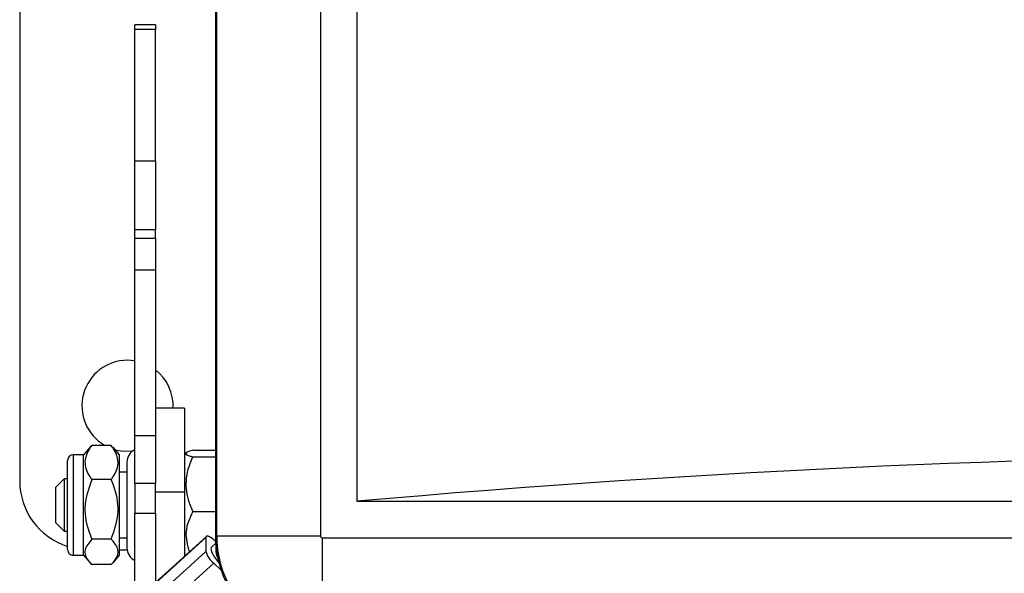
# Model space of a CAD drawing. Header units: inches. Extents: x 170 to 284, y 215 to 248.
# Tile 384 of 656: x 206.4877 to 206.6079, y 224.5095 to 224.577. Entities that reach past the tile are written whole.
import ezdxf

# ---------------------------------------------------------------- set-up
doc = ezdxf.new("R2010")
doc.units = ezdxf.units.IN
doc.header["$LTSCALE"] = 0.25
doc.header["$MEASUREMENT"] = 0
doc.layers.add('RH FRONT OF HOOD', color=7, linetype='Continuous')

msp = doc.modelspace()

# ---------------------------------------------------------------- linework, layer by layer
at = {"layer": 'RH FRONT OF HOOD'}
for p, q in [((206.524403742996, 225.0621637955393), (206.524403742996, 224.5140512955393)), ((206.5288388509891, 225.0579475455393), (206.5288388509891, 224.5182675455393)), ((206.4877216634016, 224.6972859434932), (206.4877216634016, 224.5207787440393)), ((206.5116058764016, 224.5815112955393), (206.5116058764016, 224.5140512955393)), ((206.5117569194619, 224.5140512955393), (206.5117569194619, 224.5815112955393)), ((206.5042830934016, 224.5764218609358), (206.5017533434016, 224.5764218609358)), ((206.5017533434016, 224.5758277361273), (206.5017533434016, 224.5764218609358)), ((206.5042830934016, 224.5764218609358), (206.5042830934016, 224.5758277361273)), ((206.5042830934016, 224.5758277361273), (206.5017533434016, 224.5758277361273)), ((206.5017533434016, 224.5598052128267), (206.5017533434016, 224.5758277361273)), ((206.5042830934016, 224.5598052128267), (206.5042830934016, 224.5758277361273)), ((206.5017533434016, 224.5598052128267), (206.5042830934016, 224.5598052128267)), ((206.5017533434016, 224.5513781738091), (206.5017533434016, 224.5598052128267)), ((206.5042830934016, 224.5598052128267), (206.5042830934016, 224.5513781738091)), ((206.5042830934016, 224.5513781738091), (206.5017533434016, 224.5513781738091)), ((206.5017533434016, 224.550379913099), (206.5017533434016, 224.5513781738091)), ((206.5042830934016, 224.550379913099), (206.5042830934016, 224.5513781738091)), ((206.5017533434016, 224.550379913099), (206.5042830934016, 224.550379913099)), ((206.5017533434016, 224.546489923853), (206.5017533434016, 224.550379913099)), ((206.5042830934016, 224.550379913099), (206.5042830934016, 224.546489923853)), ((206.5042830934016, 224.546489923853), (206.5017533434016, 224.546489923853)), ((206.5017533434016, 224.5262874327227), (206.5017533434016, 224.546489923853)), ((206.5042830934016, 224.546489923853), (206.5042830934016, 224.5262874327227)), ((206.5017533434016, 224.5354154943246), (206.5008763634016, 224.5354850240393)), ((206.5078247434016, 224.5296515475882), (206.5042830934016, 224.5296515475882)), ((206.5078247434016, 224.5296515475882), (206.5078247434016, 224.5194089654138)), ((206.5017533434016, 224.5262874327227), (206.5042830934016, 224.5262874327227)), ((206.5017533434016, 224.5204368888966), (206.5017533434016, 224.5262874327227)), ((206.5042830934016, 224.5262874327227), (206.5042830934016, 224.5204368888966)), ((206.4962678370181, 224.5248192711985), (206.4955132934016, 224.5239389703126)), ((206.4962765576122, 224.5248117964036), (206.4965251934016, 224.5250949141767)), ((206.4988862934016, 224.5250949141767), (206.4965251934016, 224.5250949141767)), ((206.4988862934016, 224.5250949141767), (206.4990623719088, 224.5248143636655)), ((206.4998981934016, 224.5239389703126), (206.4991116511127, 224.5248566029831)), ((206.5088366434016, 224.5245026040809), (206.5116058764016, 224.5245026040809)), ((206.4935738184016, 224.5123691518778), (206.4935738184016, 224.5232643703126)), ((206.4955132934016, 224.5239389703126), (206.4942484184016, 224.5239389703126)), ((206.4942484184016, 224.5239389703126), (206.4942484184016, 224.5116945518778)), ((206.4955132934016, 224.5116945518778), (206.4955132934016, 224.5239389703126)), ((206.4998981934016, 224.5116945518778), (206.4998981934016, 224.5239389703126)), ((206.5080361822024, 224.5241856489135), (206.5078247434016, 224.5239389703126)), ((206.5080361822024, 224.5241856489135), (206.5078247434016, 224.5239389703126)), ((206.5088366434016, 224.5237037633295), (206.5116058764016, 224.5237037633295)), ((206.5008089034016, 224.5230280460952), (206.5008089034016, 224.5126054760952)), ((206.4931521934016, 224.5210211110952), (206.4921402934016, 224.5200092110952)), ((206.4931521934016, 224.5210211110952), (206.4921402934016, 224.5200092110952)), ((206.4935738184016, 224.5210211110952), (206.4931521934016, 224.5210211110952)), ((206.4935738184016, 224.5210211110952), (206.4931521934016, 224.5210211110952)), ((206.4931521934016, 224.5210211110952), (206.4931521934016, 224.5146124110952)), ((206.4988862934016, 224.5209371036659), (206.4965251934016, 224.5209371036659)), ((206.5008089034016, 224.5218306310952), (206.4998981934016, 224.5218306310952)), ((206.4921402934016, 224.5156243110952), (206.4921402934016, 224.5200092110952)), ((206.5042830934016, 224.5204368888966), (206.5017533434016, 224.5204368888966)), ((206.5017533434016, 224.5204368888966), (206.5017533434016, 224.5168216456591)), ((206.5042830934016, 224.5168216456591), (206.5042830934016, 224.5204368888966)), ((206.5042830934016, 224.5194089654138), (206.5078247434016, 224.5194089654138)), ((206.5078247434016, 224.5194089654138), (206.5078247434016, 224.5115750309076)), ((206.5288388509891, 224.5182675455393), (206.7860301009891, 224.5182675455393)), ((206.5017533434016, 224.5168216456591), (206.5042830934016, 224.5168216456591)), ((206.5017533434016, 224.5083946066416), (206.5017533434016, 224.5168216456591)), ((206.5042830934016, 224.5168216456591), (206.5042830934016, 224.5083946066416)), ((206.5088366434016, 224.5170179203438), (206.5116058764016, 224.5170179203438)), ((206.4921402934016, 224.5156243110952), (206.4931521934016, 224.5146124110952)), ((206.4921402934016, 224.5156243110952), (206.4931521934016, 224.5146124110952)), ((206.4931521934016, 224.5146124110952), (206.4935738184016, 224.5146124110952)), ((206.4931521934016, 224.5146124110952), (206.4935738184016, 224.5146124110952)), ((206.4988862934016, 224.5136589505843), (206.4965251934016, 224.5136589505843)), ((206.4998981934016, 224.5138028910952), (206.5008089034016, 224.5138028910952)), ((206.5104936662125, 224.5139938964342), (206.5042830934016, 224.5083652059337)), ((206.5104456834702, 224.5138588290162), (206.5042830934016, 224.5082736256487)), ((206.5104456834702, 224.5138588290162), (206.5104456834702, 224.51214823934)), ((206.5116058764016, 224.5140512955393), (206.5117569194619, 224.5140512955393)), ((206.5117569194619, 224.5140512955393), (206.524403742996, 224.5140512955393)), ((206.5246226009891, 224.5138324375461), (206.7902463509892, 224.5138324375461)), ((206.5246226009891, 224.5138324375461), (206.5246226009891, 224.501185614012)), ((206.5116374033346, 224.5131458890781), (206.5111169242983, 224.5126741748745)), ((206.511624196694, 224.5133609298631), (206.5113997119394, 224.5135643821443)), ((206.4942484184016, 224.5116945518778), (206.4955132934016, 224.5116945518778)), ((206.4955132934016, 224.5116945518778), (206.4962678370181, 224.5108142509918)), ((206.4991116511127, 224.5107769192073), (206.4998981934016, 224.5116945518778)), ((206.4998981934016, 224.5123462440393), (206.5008283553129, 224.5123462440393)), ((206.5042830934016, 224.5065630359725), (206.5104456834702, 224.51214823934)), ((206.5078247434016, 224.5116945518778), (206.5078824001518, 224.5116272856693)), ((206.5078247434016, 224.5116945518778), (206.5078824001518, 224.5116272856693)), ((206.4988862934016, 224.5105386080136), (206.4965251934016, 224.5105386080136)), ((206.5113997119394, 224.5107133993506), (206.5042830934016, 224.5042635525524)), ((206.512280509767, 224.5099151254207), (206.5113997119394, 224.5107133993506))]:
    msp.add_line(p, q, dxfattribs=at)
at = {"layer": 'RH FRONT OF HOOD', "flags": 128}
for points in [[(206.4993624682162, 224.524563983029), (206.5000468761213, 224.5244162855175), (206.5014614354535, 224.5243849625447)], [(206.5113997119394, 224.5135643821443), (206.5112135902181, 224.5137221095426), (206.5110346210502, 224.5138518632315), (206.5108696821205, 224.5139486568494), (206.5107251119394, 224.514008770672), (206.510606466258, 224.5140298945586), (206.5105183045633, 224.5140112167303), (206.5104640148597, 224.5139534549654), (206.5104456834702, 224.5138588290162)], [(206.5111169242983, 224.5126741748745), (206.5110419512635, 224.5124631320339), (206.5111554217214, 224.5120193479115), (206.5114785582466, 224.5114374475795), (206.5119621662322, 224.5108060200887), (206.5120399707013, 224.5107177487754)]]:
    msp.add_lwpolyline(points, dxfattribs=at)
at = {"layer": 'RH FRONT OF HOOD'}
for centre, radius, start, end in [((206.5008763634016, 224.5299195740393), 0.005565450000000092, 90, 240.0997800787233), ((206.5008763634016, 224.5299195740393), 0.005565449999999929, 357.2396254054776, 52.25696104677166), ((206.5025459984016, 224.5230280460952), 0.001737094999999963, 117.1492974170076, 180), ((206.4942484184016, 224.5232643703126), 0.0006746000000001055, 90, 180), ((206.4961541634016, 224.5207787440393), 0.008432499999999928, 180, 252.1816635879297), ((206.5246226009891, 224.5140512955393), 0.01301672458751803, 180, 270.0000000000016), ((206.5246226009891, 224.5140512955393), 0.01286568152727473, 180, 270.0000000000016), ((206.5246226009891, 224.5140512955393), 0.0002188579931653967, 180, 270.0000000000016), ((206.5025459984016, 224.5126054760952), 0.001737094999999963, 180, 242.8507025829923), ((206.4942484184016, 224.5123691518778), 0.0006745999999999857, 180, 270.0000000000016), ((206.51310311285, 224.5128805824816), 0.002756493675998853, 195.4073171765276, 231.8327353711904)]:
    msp.add_arc(centre, radius, start, end, dxfattribs=at)
for centre, major_axis, ratio, start_param, end_param in [((206.6574344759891, 224.037111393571), (0.84325, 1.198330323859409e-16), 0.5773502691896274, 1.417698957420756, 1.723893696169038), ((206.5132481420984, 224.5117606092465), (-0.00105618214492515, 0.001857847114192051), 0.6569353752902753, 0.6591354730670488, 1.432307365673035)]:
    msp.add_ellipse(centre, major_axis=major_axis, ratio=ratio, start_param=start_param, end_param=end_param, dxfattribs=at)
for points, knots in [([(206.4965251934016, 224.5250949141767), (206.4963967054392, 224.524914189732), (206.4958924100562, 224.5242048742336), (206.4954903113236, 224.522888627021), (206.4959985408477, 224.5216645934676), (206.4964405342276, 224.521054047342), (206.4965251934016, 224.5209371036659)], [0, 0, 0, 0, 0.136761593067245, 0.5367681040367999, 0.9112728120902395, 1, 1, 1, 1]), ([(206.4988862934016, 224.5209371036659), (206.4989709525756, 224.521054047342), (206.4994129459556, 224.5216645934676), (206.4999211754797, 224.522888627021), (206.4995190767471, 224.5242048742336), (206.499014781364, 224.524914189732), (206.4988862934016, 224.5250949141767)], [0, 0, 0, 0, 0.08872718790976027, 0.4632318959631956, 0.8632384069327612, 1, 1, 1, 1]), ([(206.5088366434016, 224.5245026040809), (206.5084801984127, 224.5243935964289), (206.5077632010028, 224.5241743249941), (206.5081467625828, 224.5238921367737), (206.5086880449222, 224.5237443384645), (206.5088366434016, 224.5237037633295)], [0, 0, 0, 0, 0.4176583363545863, 0.8401294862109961, 1, 1, 1, 1]), ([(206.5088366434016, 224.5245026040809), (206.5084801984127, 224.5243935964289), (206.5077632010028, 224.5241743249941), (206.5081467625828, 224.5238921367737), (206.5086880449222, 224.5237443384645), (206.5088366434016, 224.5237037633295)], [0, 0, 0, 0, 0.4176583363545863, 0.8401294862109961, 1, 1, 1, 1]), ([(206.5088366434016, 224.5237037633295), (206.5087081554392, 224.5234131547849), (206.5082038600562, 224.522272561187), (206.5078017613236, 224.5201560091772), (206.5083099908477, 224.518187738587), (206.5087519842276, 224.5172059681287), (206.5088366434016, 224.5170179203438)], [0, 0, 0, 0, 0.1367615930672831, 0.5367681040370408, 0.9112728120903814, 0.9999999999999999, 0.9999999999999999, 0.9999999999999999, 0.9999999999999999]), ([(206.5088366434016, 224.5237037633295), (206.5087081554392, 224.5234131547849), (206.5082038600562, 224.522272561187), (206.5078017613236, 224.5201560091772), (206.5083099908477, 224.518187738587), (206.5087519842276, 224.5172059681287), (206.5088366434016, 224.5170179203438)], [0, 0, 0, 0, 0.1367615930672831, 0.5367681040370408, 0.9112728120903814, 0.9999999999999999, 0.9999999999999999, 0.9999999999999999, 0.9999999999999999]), ([(206.4965251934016, 224.5209371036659), (206.4961687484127, 224.5199439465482), (206.4954517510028, 224.5179461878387), (206.4958353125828, 224.5153752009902), (206.4963765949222, 224.514028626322), (206.4965251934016, 224.5136589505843)], [0, 0, 0, 0, 0.417658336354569, 0.8401294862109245, 1, 1, 1, 1]), ([(206.4988862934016, 224.5136589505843), (206.4992427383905, 224.514652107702), (206.4999597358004, 224.5166498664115), (206.4995761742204, 224.51922085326), (206.499034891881, 224.5205674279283), (206.4988862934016, 224.5209371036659)], [0, 0, 0, 0, 0.4176583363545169, 0.8401294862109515, 1, 1, 1, 1]), ([(206.5088366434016, 224.5170179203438), (206.5084652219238, 224.5162094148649), (206.5077275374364, 224.5146036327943), (206.5081802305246, 224.5129312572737), (206.5084049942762, 224.5121009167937)], [0, 0, 0, 0, 0.5034963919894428, 1, 1, 1, 1]), ([(206.5088366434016, 224.5170179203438), (206.5084652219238, 224.5162094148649), (206.5077275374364, 224.5146036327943), (206.5081802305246, 224.5129312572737), (206.5084049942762, 224.5121009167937)], [0, 0, 0, 0, 0.5034963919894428, 1, 1, 1, 1]), ([(206.4965251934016, 224.5136589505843), (206.4961687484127, 224.5132331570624), (206.4954517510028, 224.5123766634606), (206.4958353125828, 224.511274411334), (206.4963765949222, 224.5106970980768), (206.4965251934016, 224.5105386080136)], [0, 0, 0, 0, 0.4176583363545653, 0.8401294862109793, 1, 1, 1, 1]), ([(206.4988862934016, 224.5105386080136), (206.4992427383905, 224.5109644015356), (206.4999597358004, 224.5118208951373), (206.4995761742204, 224.512923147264), (206.499034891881, 224.5135004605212), (206.4988862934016, 224.5136589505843)], [0, 0, 0, 0, 0.4176583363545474, 0.8401294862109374, 1, 1, 1, 1])]:
    msp.add_open_spline(points, degree=3, knots=knots, dxfattribs=at)

doc.saveas('drawing.dxf')
